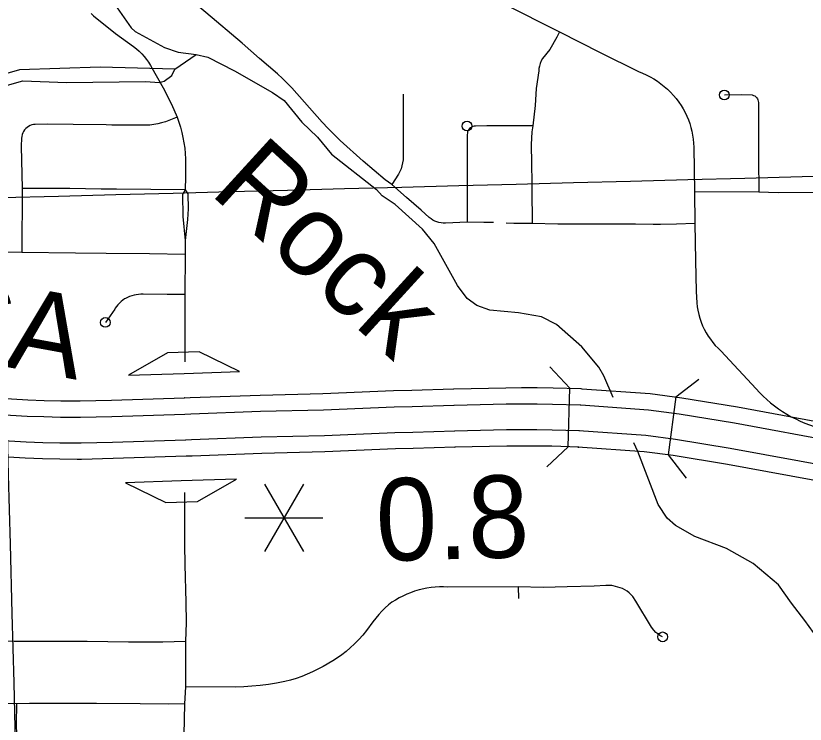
# Model space of a CAD drawing. Extents: x -19 to 366, y -4 to 359.
# Drawn here: x 149.352 to 150.119, y 190.955 to 191.643 of the extents above; entities that cross this region are included whole.
import ezdxf

# ---------------------------------------------------------------- set-up
doc = ezdxf.new("R2010")
doc.units = 0
for name, color, linetype in [('Level 19', 7, 'Continuous'), ('Level 26', 7, 'Continuous'), ('Level 33', 7, 'Continuous'), ('Level 35', 7, 'Continuous'), ('Level 39', 7, 'Continuous'), ('Level 42', 7, 'Continuous'), ('Level 48', 7, 'Continuous'), ('Level 60', 7, 'Continuous')]:
    doc.layers.add(name, color=color, linetype=linetype)

msp = doc.modelspace()

# ---------------------------------------------------------------- linework, layer by layer
at = {"layer": 'Level 19'}
for p, q in [((149.90058, 191.28065), (149.90171, 191.28059)), ((149.51562, 191.27171), (149.5154, 191.2717)), ((149.77758, 191.26437), (149.77746, 191.26436)), ((149.90056, 191.26453), (149.90007, 191.26456)), ((149.51602, 191.25561), (149.51611, 191.25562)), ((149.51687, 191.23101), (149.51697, 191.23101)), ((149.89764, 191.22392), (149.89877, 191.22386)), ((149.77845, 191.22366), (149.77872, 191.22366)), ((149.51759, 191.21492), (149.51737, 191.21492))]:
    msp.add_line(p, q, dxfattribs=at)
for points in [[(149.25991, 191.28282), (149.29223, 191.27628), (149.30127, 191.27493), (149.31266, 191.27363), (149.3322, 191.27175), (149.34787, 191.27068), (149.36376, 191.26983), (149.37964, 191.26921), (149.39554, 191.26882), (149.41109, 191.26868), (149.41437, 191.26876), (149.44484, 191.26952), (149.51562, 191.27171)], [(149.5154, 191.2717), (149.52119, 191.27192), (149.5891, 191.27441), (149.65026, 191.27598), (149.71883, 191.27886), (149.7364, 191.2792), (149.77697, 191.28045)], [(149.77724, 191.28046), (149.8279, 191.28154), (149.84311, 191.28173), (149.85835, 191.28171), (149.87366, 191.2815), (149.90058, 191.28065)], [(149.90171, 191.28059), (149.96799, 191.27584), (149.99862, 191.27184), (150.05279, 191.26307), (150.15417, 191.24429), (150.16259, 191.24273), (150.20049, 191.23518), (150.26822, 191.22269)], [(149.51611, 191.25562), (149.44529, 191.25343), (149.41477, 191.25267), (149.41122, 191.25258), (149.39527, 191.25273), (149.37913, 191.25312), (149.36301, 191.25374), (149.34689, 191.25461), (149.33088, 191.25571), (149.31098, 191.25762), (149.29916, 191.25897), (149.28945, 191.26042), (149.25672, 191.26704)], [(149.77746, 191.26436), (149.73681, 191.26311), (149.71933, 191.26277), (149.6508, 191.25989), (149.5896, 191.25832), (149.5218, 191.25584), (149.51602, 191.25561)], [(149.90007, 191.26456), (149.87329, 191.26541), (149.85824, 191.26561), (149.8432, 191.26563), (149.82817, 191.26544), (149.77758, 191.26437)], [(150.2653, 191.20686), (150.19746, 191.21937), (150.15955, 191.22692), (150.15124, 191.22846), (150.05003, 191.24721), (149.99629, 191.25591), (149.96637, 191.25981), (149.90056, 191.26453)], [(149.25184, 191.24291), (149.28518, 191.23616), (149.29595, 191.23455), (149.30841, 191.23313), (149.32887, 191.23117), (149.34538, 191.23003), (149.36187, 191.22915), (149.37836, 191.22851), (149.39486, 191.22811), (149.41142, 191.22796), (149.41539, 191.22806), (149.44598, 191.22882), (149.51687, 191.23101)], [(149.51697, 191.23101), (149.52272, 191.23123), (149.59037, 191.23371), (149.65164, 191.23528), (149.72009, 191.23815), (149.73743, 191.2385), (149.77822, 191.23975)], [(149.77811, 191.23975), (149.82858, 191.24083), (149.84334, 191.24101), (149.85806, 191.24099), (149.87273, 191.24079), (149.89929, 191.23995)], [(149.8988, 191.23997), (149.9639, 191.23531), (149.99273, 191.23155), (150.04582, 191.22295), (150.14675, 191.20425), (150.1549, 191.20274), (150.19282, 191.19519), (150.26083, 191.18265)], [(149.51737, 191.21492), (149.44642, 191.21273), (149.41579, 191.21196), (149.41155, 191.21185), (149.39459, 191.21201), (149.37785, 191.21242), (149.36113, 191.21307), (149.3444, 191.21397), (149.32755, 191.21512), (149.30673, 191.21712), (149.29384, 191.21859), (149.2824, 191.2203), (149.24865, 191.22713)], [(149.89877, 191.22386), (149.87236, 191.2247), (149.85794, 191.2249), (149.84343, 191.22491), (149.82885, 191.22473), (149.77845, 191.22366)], [(150.25791, 191.16682), (150.18979, 191.17938), (150.15186, 191.18693), (150.14382, 191.18842), (150.04307, 191.20709), (149.9904, 191.21562), (149.96228, 191.21928), (149.89764, 191.22392)], [(149.77872, 191.22366), (149.73784, 191.2224), (149.72058, 191.22206), (149.65218, 191.21919), (149.59087, 191.21762), (149.52333, 191.21515), (149.51759, 191.21492)]]:
    msp.add_lwpolyline(points, dxfattribs=at)
at = {"layer": 'Level 33'}
for points in [[(149.71717, 191.47901), (149.71071, 191.48356), (149.68943, 191.50168), (149.66704, 191.52159), (149.66102, 191.52737), (149.65516, 191.53333), (149.64948, 191.53947), (149.62009, 191.57268), (149.61559, 191.57733), (149.61096, 191.58183), (149.60618, 191.5862), (149.58873, 191.60128), (149.57182, 191.61617), (149.53655, 191.64578), (149.52257, 191.65763), (149.51814, 191.66164), (149.51746, 191.66479), (149.51698, 191.66797), (149.5167, 191.67118), (149.51678, 191.68898)], [(149.81264, 191.66203), (149.82526, 191.65477), (149.87993, 191.62709)], [(149.42526, 191.64484), (149.42743, 191.64272), (149.44864, 191.62566), (149.46636, 191.61301), (149.46913, 191.61077), (149.47173, 191.60838), (149.47422, 191.60586), (149.47657, 191.6032), (149.47879, 191.60042), (149.48084, 191.59753), (149.48273, 191.59453), (149.49496, 191.57278), (149.50326, 191.55687), (149.50865, 191.5442)], [(149.87993, 191.62709), (149.87721, 191.62209), (149.87068, 191.61009), (149.86358, 191.60112), (149.86223, 191.59882), (149.86114, 191.59637), (149.86036, 191.5938), (149.85993, 191.59159), (149.85974, 191.58933), (149.85741, 191.57216), (149.85634, 191.55565), (149.8539, 191.53601)], [(149.87993, 191.62709), (149.91956, 191.60707), (149.95656, 191.58861), (149.96042, 191.58707), (149.96421, 191.58534), (149.96791, 191.58344), (149.9715, 191.58135), (149.97501, 191.57909), (149.9784, 191.57667), (149.98167, 191.57408), (149.98481, 191.57134), (149.98781, 191.56844), (149.99064, 191.56541), (149.99337, 191.56224), (149.99591, 191.55895), (149.99806, 191.5557), (150.00008, 191.55236), (150.00191, 191.54892), (150.00358, 191.5454), (150.00506, 191.54179), (150.00638, 191.53812), (150.00751, 191.53439), (150.00845, 191.53061), (150.00921, 191.52679), (150.00978, 191.52283), (150.01034, 191.51515), (150.01105, 191.47169)], [(149.72815, 191.56661), (149.72808, 191.51889), (149.72817, 191.51118), (149.72822, 191.50568), (149.72804, 191.50274), (149.72763, 191.49983), (149.72699, 191.49696), (149.72612, 191.49415), (149.72502, 191.49142), (149.72373, 191.48879), (149.71717, 191.47901)], [(150.04006, 191.56588), (150.05658, 191.5663), (150.06713, 191.56583), (150.06835, 191.56547), (150.06948, 191.56491), (150.07052, 191.56417), (150.0714, 191.56327), (150.07212, 191.56223), (150.07265, 191.56108), (150.07299, 191.55986), (150.07313, 191.5586), (150.0732, 191.55379), (150.07317, 191.5358), (150.07311, 191.50451), (150.07341, 191.47154)], [(149.50865, 191.5442), (149.4973, 191.53985), (149.49359, 191.53869), (149.48983, 191.53776), (149.48604, 191.53706), (149.48217, 191.53659), (149.47831, 191.53636), (149.44531, 191.53665), (149.43982, 191.53674), (149.40769, 191.5373), (149.38272, 191.53756), (149.37088, 191.53722), (149.36916, 191.53706), (149.36747, 191.53669), (149.36585, 191.53611), (149.36431, 191.53532), (149.36287, 191.53435), (149.36158, 191.53321), (149.36043, 191.53191)], [(149.50865, 191.5442), (149.51036, 191.53934), (149.51188, 191.53441), (149.51319, 191.52943), (149.51432, 191.5244), (149.51525, 191.51932), (149.51595, 191.51422), (149.51646, 191.50909), (149.51675, 191.50394), (149.51684, 191.49879)], [(149.36043, 191.53191), (149.35946, 191.53048), (149.35867, 191.52894), (149.35808, 191.52731), (149.35771, 191.52561), (149.35755, 191.52389), (149.3573, 191.51612), (149.35825, 191.47491)], [(149.8539, 191.53601), (149.80947, 191.53582), (149.79828, 191.53558), (149.79703, 191.53547), (149.79583, 191.53517), (149.79468, 191.53468), (149.79361, 191.53402), (149.79267, 191.5332), (149.79187, 191.53224), (149.79121, 191.53118), (149.79075, 191.53002), (149.79045, 191.5288), (149.79037, 191.52756), (149.79043, 191.44245)], [(149.8539, 191.53601), (149.8532, 191.52994), (149.85272, 191.52385), (149.8525, 191.51775), (149.85254, 191.51163), (149.85282, 191.50553), (149.85297, 191.47448), (149.85345, 191.44106)], [(149.51684, 191.49879), (149.51676, 191.48633)], [(149.51676, 191.48633), (149.51645, 191.47382)], [(149.79043, 191.44245), (149.76915, 191.4414), (149.76704, 191.44142), (149.76495, 191.44164), (149.76285, 191.44204), (149.76082, 191.44263), (149.75886, 191.4434), (149.75696, 191.44434), (149.75517, 191.44544), (149.75348, 191.44671), (149.74554, 191.45388), (149.73144, 191.46615), (149.71717, 191.47901)], [(149.35825, 191.47491), (149.35767, 191.41285)], [(149.51645, 191.47382), (149.44984, 191.47421), (149.435, 191.47442), (149.40451, 191.47485), (149.35825, 191.47491)], [(149.51645, 191.47382), (149.51381, 191.46913), (149.51409, 191.4479), (149.5165, 191.4246)], [(149.51645, 191.47382), (149.51905, 191.46982), (149.51928, 191.45512), (149.51873, 191.445), (149.5165, 191.4246)], [(150.01105, 191.47169), (150.01137, 191.44117)], [(150.07341, 191.47154), (150.01105, 191.47169)], [(150.13578, 191.47107), (150.09238, 191.47086), (150.07341, 191.47154)], [(149.81576, 191.442), (149.8065, 191.44204), (149.79043, 191.44245)], [(149.85345, 191.44106), (149.83569, 191.44104), (149.82831, 191.44142)], [(150.01137, 191.44117), (149.99349, 191.4403), (149.97803, 191.44014), (149.97092, 191.44007), (149.95384, 191.44021), (149.93672, 191.44035), (149.87841, 191.44042), (149.85345, 191.44106)], [(150.01137, 191.44117), (150.01212, 191.40501), (150.01273, 191.37514), (150.01316, 191.36391), (150.0136, 191.36012), (150.01418, 191.35676), (150.01511, 191.35262), (150.01616, 191.34895), (150.01741, 191.34533), (150.01884, 191.34179), (150.02048, 191.33834), (150.02229, 191.33497), (150.02428, 191.33171), (150.02644, 191.32856), (150.02878, 191.32553), (150.03126, 191.32263), (150.0339, 191.31987), (150.03667, 191.31725)], [(149.5165, 191.4246), (149.51636, 191.41099)], [(149.35767, 191.41285), (149.32499, 191.41313)], [(149.51636, 191.41099), (149.48174, 191.41158), (149.43979, 191.41192), (149.40982, 191.41217), (149.35767, 191.41285)], [(149.51636, 191.41099), (149.51625, 191.37193)], [(149.51625, 191.37193), (149.49893, 191.37213), (149.4756, 191.37228), (149.47337, 191.3723), (149.47115, 191.37216), (149.46893, 191.37188), (149.46674, 191.37145), (149.4646, 191.37087), (149.46249, 191.37015), (149.46046, 191.36928), (149.45848, 191.36828), (149.45759, 191.36778), (149.4558, 191.36654), (149.45414, 191.36518), (149.45255, 191.36371), (149.45108, 191.36213), (149.44973, 191.36045), (149.44848, 191.35868), (149.44799, 191.35787), (149.43893, 191.34493)], [(149.51625, 191.37193), (149.51619, 191.35793), (149.51613, 191.33472)], [(149.51613, 191.33472), (149.5161, 191.31826), (149.51608, 191.30684)], [(150.03667, 191.31725), (150.07093, 191.28051)], [(150.07093, 191.28051), (150.07421, 191.27692), (150.07763, 191.27347), (150.08119, 191.27015), (150.08488, 191.26698), (150.08867, 191.26395), (150.09259, 191.26107), (150.09663, 191.25836), (150.10078, 191.2558), (150.10499, 191.2534), (150.10932, 191.25118), (150.11374, 191.24913), (150.11823, 191.24725), (150.12278, 191.24555), (150.12739, 191.24403), (150.13208, 191.2427), (150.1368, 191.24154), (150.15931, 191.23657), (150.17939, 191.2327), (150.25088, 191.21949), (150.26066, 191.21864)], [(149.51593, 191.17982), (149.51565, 191.12924)], [(149.51565, 191.12924), (149.51607, 191.10949), (149.51695, 191.07325), (149.51725, 191.05359), (149.51662, 191.03505)], [(149.83985, 191.0883), (149.77146, 191.0879), (149.76738, 191.08806), (149.76331, 191.08803), (149.75922, 191.08781), (149.75516, 191.0874), (149.7511, 191.08679), (149.74353, 191.08512), (149.73921, 191.08385), (149.73534, 191.08251), (149.73155, 191.08098), (149.72783, 191.07927), (149.72422, 191.0774), (149.72068, 191.07535), (149.71724, 191.07314), (149.7139, 191.07077), (149.71058, 191.06771), (149.70741, 191.06451), (149.70436, 191.06118), (149.70145, 191.05772), (149.6987, 191.05414), (149.69262, 191.04581), (149.68892, 191.04133), (149.68502, 191.03703), (149.68093, 191.03292), (149.67664, 191.02899), (149.67269, 191.02554), (149.66858, 191.02229), (149.66428, 191.01926), (149.65985, 191.01645), (149.65035, 191.01095), (149.64531, 191.00822), (149.64015, 191.00569), (149.63492, 191.00336), (149.62958, 191.00124), (149.62417, 190.99933), (149.61868, 190.99764), (149.61316, 190.99616), (149.60524, 190.99471), (149.59727, 190.99348), (149.5893, 190.99249), (149.58129, 190.99173), (149.57326, 190.9912), (149.56521, 190.9909), (149.51661, 190.99102)], [(149.97529, 191.0424), (149.97361, 191.04385), (149.9716, 191.04614), (149.96943, 191.04904), (149.95404, 191.0743), (149.95107, 191.07868), (149.9494, 191.08058), (149.94757, 191.08232), (149.94558, 191.08389), (149.94346, 191.08526), (149.94122, 191.08642), (149.93887, 191.08737), (149.93214, 191.08919), (149.93076, 191.08938), (149.92508, 191.08934), (149.91375, 191.08874), (149.88743, 191.08827), (149.86419, 191.08751), (149.83985, 191.0883)], [(149.83985, 191.0883), (149.84007, 191.07694)], [(149.98009, 191.03962), (149.9773, 191.04102), (149.97529, 191.0424)], [(149.51662, 191.03505), (149.49468, 191.03451), (149.46344, 191.03457), (149.46138, 191.0346), (149.4211, 191.03509), (149.42016, 191.03509), (149.36504, 191.03507), (149.35036, 191.03507), (149.29716, 191.03545)], [(149.51662, 191.03505), (149.5168, 191.00539), (149.51661, 190.99102)], [(149.51661, 190.99102), (149.51591, 190.97472)], [(149.35248, 190.97464), (149.31339, 190.97558), (149.31152, 190.97573), (149.30966, 190.9761), (149.30787, 190.97667), (149.30614, 190.97746), (149.30452, 190.97843)], [(149.35248, 190.97464), (149.35242, 190.95525), (149.35258, 190.94425)], [(149.51591, 190.97472), (149.50034, 190.9744), (149.47279, 190.9746), (149.4302, 190.97492), (149.41099, 190.97488), (149.36517, 190.97479), (149.35248, 190.97464)], [(149.51591, 190.97472), (149.51519, 190.94442), (149.51513, 190.94156), (149.51474, 190.91191), (149.51499, 190.88603), (149.5155, 190.84687), (149.51625, 190.83457), (149.51778, 190.79431)]]:
    msp.add_lwpolyline(points, dxfattribs=at)
for centre in [(150.04006, 191.56588), (149.79019, 191.5356), (149.43893, 191.34493), (149.98009, 191.03962)]:
    msp.add_circle(centre, 0.00473, dxfattribs=at)
at = {"layer": 'Level 35'}
for points in [[(149.45046, 191.6504), (149.46388, 191.63114), (149.46789, 191.62756), (149.49643, 191.61184), (149.50954, 191.60738), (149.52717, 191.60524), (149.53856, 191.60248), (149.56424, 191.58938), (149.60135, 191.56822), (149.61259, 191.56033), (149.62981, 191.53939), (149.64508, 191.52488), (149.65848, 191.50828), (149.70226, 191.47401)], [(149.50626, 191.59103), (149.52717, 191.60524)], [(149.3323, 191.57227), (149.35881, 191.57945), (149.40125, 191.57788), (149.47795, 191.57885), (149.4916, 191.578), (149.49614, 191.57918), (149.50348, 191.58474), (149.50626, 191.59103), (149.43389, 191.59294), (149.35569, 191.59025), (149.33164, 191.58346)], [(149.93203, 191.27191), (149.92293, 191.29315), (149.91823, 191.30141), (149.90176, 191.32121), (149.8771, 191.34292), (149.86238, 191.35022), (149.84013, 191.35432), (149.81223, 191.35679), (149.79964, 191.36128), (149.79023, 191.36812), (149.7809, 191.38084), (149.75817, 191.42159), (149.74693, 191.43542), (149.72034, 191.45957), (149.70767, 191.46804), (149.70226, 191.47401)], [(150.09265, 191.09016), (150.06801, 191.11093), (150.04217, 191.12541), (150.01125, 191.13712), (149.99268, 191.14775), (149.98459, 191.155), (149.97563, 191.1683), (149.95592, 191.21956), (149.95197, 191.22818)], [(150.24796, 190.93911), (150.21919, 190.95828), (150.18287, 190.98564), (150.15719, 191.0119), (150.14292, 191.02528), (150.13075, 191.03814), (150.11811, 191.05554), (150.10511, 191.07218), (150.09265, 191.09016)]]:
    msp.add_lwpolyline(points, dxfattribs=at)
at = {"layer": 'Level 39'}
for p, q in [((149.89005, 191.28098), (149.87061, 191.3017)), ((149.99287, 191.27259), (150.01539, 191.28992)), ((149.88825, 191.22419), (149.89005, 191.28098)), ((149.99287, 191.27259), (149.98553, 191.21625)), ((149.88825, 191.22419), (149.86753, 191.20475)), ((149.98553, 191.21625), (150.00285, 191.19373))]:
    msp.add_line(p, q, dxfattribs=at)
at = {"layer": 'Level 42'}
for p, q in [((149.53001, 191.31634), (149.49934, 191.31532)), ((149.56932, 191.29719), (149.53001, 191.31634)), ((149.49934, 191.31532), (149.46138, 191.29359)), ((149.46138, 191.29359), (149.51535, 191.29539)), ((149.51535, 191.29539), (149.56932, 191.29719)), ((149.51243, 191.19108), (149.45846, 191.18931)), ((149.45846, 191.18931), (149.49777, 191.17013)), ((149.5664, 191.19285), (149.51243, 191.19108)), ((149.52844, 191.17114), (149.5664, 191.19285)), ((149.49777, 191.17013), (149.52844, 191.17114))]:
    msp.add_line(p, q, dxfattribs=at)
at = {"layer": 'Level 48'}
for p, q in [((149.63131, 191.18804), (149.59343, 191.12243)), ((149.59343, 191.18804), (149.63131, 191.12243)), ((149.57449, 191.15523), (149.65025, 191.15523))]:
    msp.add_line(p, q, dxfattribs=at)
at = {"layer": 'Level 60'}
for points in [[(154.11585, 1.87092), (153.9063, 10.48743), (153.69602, 19.10409), (153.48501, 27.72087), (153.27327, 36.3378), (153.0608, 44.95486), (152.84759, 53.57206), (152.63366, 62.1894), (152.419, 70.80688), (152.20362, 79.42449), (151.98751, 88.04225), (151.77068, 96.66014), (151.55312, 105.27817), (151.33484, 113.89634), (151.11584, 122.51465), (150.89612, 131.13311), (150.67568, 139.7517), (150.45452, 148.37043), (150.23264, 156.98931), (150.01005, 165.60832), (149.78674, 174.22748), (149.56272, 182.84677), (149.33799, 191.46621), (149.11254, 200.0858), (148.88638, 208.70552), (148.65952, 217.32539), (148.43194, 225.9454), (148.20366, 234.56555), (147.97466, 243.18584), (147.74497, 251.80628), (147.51457, 260.42687), (147.28346, 269.04759), (147.05165, 277.66846), (146.81914, 286.28948), (146.58593, 294.91064), (146.35202, 303.53194), (146.11742, 312.15339), (145.88211, 320.77499), (145.64611, 329.39673), (145.40941, 338.01861), (145.17202, 346.64065)], [(0, 189.51617), (7.11214, 189.52059), (14.22427, 189.53386), (21.33637, 189.55597), (28.44845, 189.58693), (35.56048, 189.62672), (42.67245, 189.67537), (49.78436, 189.73285), (56.89619, 189.79918), (64.00793, 189.87436), (71.11958, 189.95838), (78.23111, 190.05124), (85.34253, 190.15294), (92.45381, 190.26349), (99.56495, 190.38288), (106.67593, 190.51112), (113.78675, 190.6482), (120.89739, 190.79412), (128.00785, 190.94888), (135.11811, 191.11248), (142.22816, 191.28493), (149.33799, 191.46621), (156.44759, 191.65634), (163.55694, 191.85531), (170.66605, 192.06312), (177.77489, 192.27977), (184.88345, 192.50526), (191.99173, 192.73959), (199.09971, 192.98276), (206.20739, 193.23477), (213.31474, 193.49561), (220.42177, 193.7653), (227.52845, 194.04382), (234.63479, 194.33118), (241.74076, 194.62738), (248.84635, 194.93241), (255.95157, 195.24628), (263.05638, 195.56898), (270.16079, 195.90052), (277.26478, 196.24089), (284.36834, 196.5901), (291.47147, 196.94814), (298.57414, 197.31501), (305.67635, 197.69072), (312.77809, 198.07525), (319.87934, 198.46862), (326.9801, 198.87082), (334.08035, 199.28185), (341.18009, 199.7017)], [(0, 180.89994), (7.12284, 180.90436), (14.24566, 180.9176), (21.36847, 180.93968), (28.49124, 180.97058), (35.61397, 181.01031), (42.73664, 181.05888), (49.85925, 181.11627), (56.98178, 181.18249), (64.10422, 181.25754), (71.22656, 181.34142), (78.3488, 181.43413), (85.47091, 181.53567), (92.5929, 181.64603), (99.71474, 181.76523), (106.83643, 181.89325), (113.95795, 182.0301), (121.0793, 182.17578), (128.20046, 182.33029), (135.32143, 182.49362), (142.44218, 182.66579), (149.56272, 182.84677), (156.68303, 183.03659), (163.8031, 183.23523), (170.92291, 183.4427), (178.04247, 183.65899), (185.16175, 183.88411), (192.28074, 184.11805), (199.39944, 184.36082), (206.51784, 184.61242), (213.63591, 184.87283), (220.75366, 185.14207), (227.87107, 185.42014), (234.98813, 185.70702), (242.10483, 186.00273), (249.22115, 186.30726), (256.33709, 186.62061), (263.45264, 186.94279), (270.56779, 187.27378), (277.68251, 187.61359), (284.79682, 187.96222), (291.91068, 188.31967), (299.02409, 188.68594), (306.13705, 189.06103), (313.24954, 189.44494), (320.36154, 189.83766), (327.47305, 190.23919), (334.58406, 190.64954), (341.69455, 191.06871)]]:
    msp.add_spline(points, degree=3, dxfattribs=at)

# ---------------------------------------------------------------- texts
at = {"layer": 'Level 26'}
msp.add_text('FCA', height=0.08, rotation=349.61205, dxfattribs=at).set_placement((149.20069, 191.32776))
at = {"layer": 'Level 35'}
msp.add_text('Rock', height=0.08, rotation=317.58572, dxfattribs=at).set_placement((149.53899, 191.47081))
at = {"layer": 'Level 48'}
msp.add_text('0.8', height=0.08, rotation=1.60406, dxfattribs=at).set_placement((149.70267, 191.11306))

doc.saveas('drawing.dxf')
